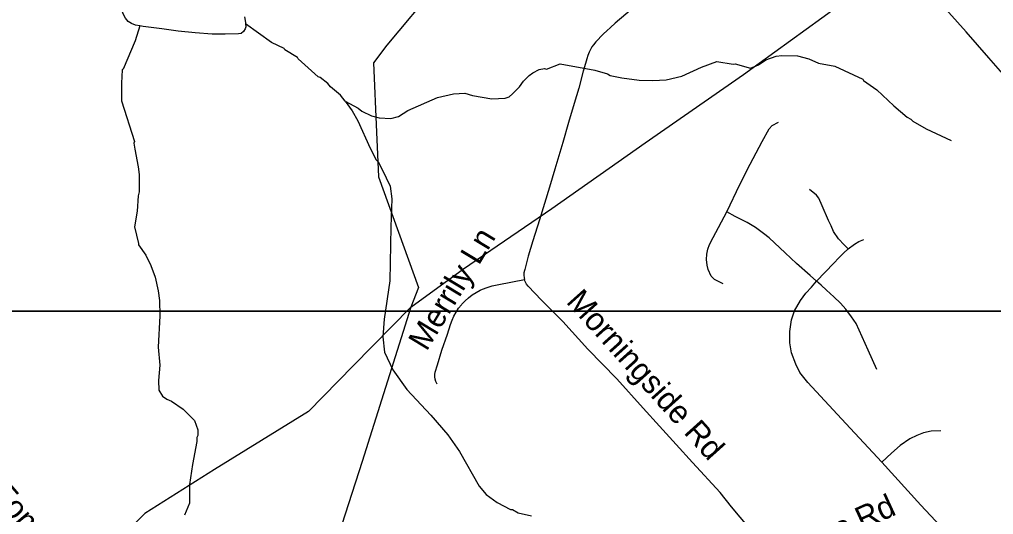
# Model space of a CAD drawing. Extents: x 1383679 to 1536984, y 460658 to 651027.
# Drawn here: x 1421809 to 1425839, y 563300 to 565350 of the extents above; entities that cross this region are included whole.
import ezdxf

# ---------------------------------------------------------------- set-up
doc = ezdxf.new("R2010")
doc.units = 0
for name, color, linetype in [('Exist Hydrographic Misc Water Feature', 7, 'Continuous'), ('Exist Road Non-System Type 51', 7, 'Continuous'), ('Exist Road Non-System Type 51 Label', 7, 'Continuous'), ('Exist Road Secondary Type 51 Attributed', 7, 'Continuous'), ('Exist Utilities Electrical Transmission Line', 7, 'Continuous'), ('Map Preparation Inset Cut Line', 7, 'Continuous')]:
    doc.layers.add(name, color=color, linetype=linetype)

msp = doc.modelspace()

# ---------------------------------------------------------------- linework, layer by layer
at = {"layer": 'Exist Hydrographic Misc Water Feature'}
for points in [[(1422307.2, 565323.1), (1422289, 565326.6), (1422272.6, 565333.1), (1422259.7, 565341.6), (1422248.3, 565355.5), (1422239.6, 565370.1), (1422234.4, 565384.6), (1422233.4, 565403.1), (1422235.1, 565418.9), (1422239.4, 565429.1), (1422248.2, 565437.2)], [(1422740.7, 565361.3), (1422745.1, 565337.9), (1422745.2, 565331.5)], [(1422307.2, 565323.1), (1422288.5, 565261.9), (1422238.9, 565144.4), (1422233.8, 565141.2), (1422231.1, 565086.4), (1422230.9, 565013.4), (1422285, 564844.2), (1422282.9, 564838.2), (1422286.4, 564812.2), (1422300.7, 564739.8), (1422304, 564707.8), (1422304.3, 564635.8), (1422300, 564619.9), (1422296.5, 564556), (1422286, 564490.9), (1422302.2, 564422.6), (1422301.3, 564416), (1422332.4, 564373.3), (1422353.4, 564330.8), (1422370.3, 564282.4), (1422383, 564226.1), (1422388.2, 564186), (1422390.7, 564122), (1422382.7, 563992.6), (1422390.1, 563918.1), (1422384.7, 563854.3), (1422385.7, 563814.2), (1422401.2, 563789.9), (1422418.9, 563777.5), (1422438.7, 563769), (1422486, 563735.9), (1422501.7, 563721.5), (1422532.9, 563688.8), (1422548, 563650.5), (1422547.5, 563626.5), (1422543.3, 563618.6), (1422543, 563602.6), (1422524.8, 563507.1), (1422513.5, 563424.5), (1422513.1, 563347.4), (1422492.4, 563296.7)], [(1422745.2, 565331.5), (1422745.4, 565318.7), (1422743.2, 565310.5), (1422736.1, 565299.6), (1422727, 565292.2), (1422715.3, 565289.7), (1422660.4, 565288.7), (1422606.9, 565289.1), (1422536.2, 565293.8), (1422465.7, 565302), (1422398.5, 565311.5), (1422320.5, 565320.5), (1422307.2, 565323.1)], [(1423156.9, 565011.5), (1423137.5, 565036), (1423096.3, 565071), (1423084.6, 565085.2), (1423053.2, 565110), (1423045.3, 565112.2), (1422961.8, 565186.6), (1422959, 565192.2), (1422906.6, 565224), (1422903.9, 565229.5), (1422852.4, 565254.7), (1422745.2, 565331.5)], [(1423156.9, 565011.5), (1423210.3, 564982.4), (1423226, 564970), (1423265.6, 564951.1), (1423297.5, 564942.3), (1423345.4, 564939.2), (1423377.5, 564948.4), (1423416.2, 564973.5), (1423539.4, 565026.6), (1423604.4, 565042.4), (1423651.8, 565044), (1423683.6, 565035.2), (1423763.4, 565021.4), (1423819.3, 565024), (1423835.5, 565029.6), (1423849.8, 565041.3), (1423878.5, 565070.6), (1423895, 565094.2), (1423917.6, 565117.7), (1423933.7, 565129.3), (1423960.1, 565142.7), (1423982.1, 565146.1), (1423990.1, 565143.9), (1424046.6, 565166.6), (1424190.1, 565139.3), (1424241.7, 565124.1), (1424253.5, 565117.8), (1424301.4, 565108.7), (1424373.2, 565099), (1424429.2, 565097.7), (1424485.2, 565100.4), (1424549.5, 565114.8), (1424630.4, 565152.9), (1424694.9, 565175.4), (1424762.4, 565164.4), (1424770.8, 565165.6), (1424834.3, 565148.1), (1424866.6, 565161.4), (1424897.2, 565182.6), (1424939.5, 565197.6), (1424963.5, 565201.1), (1425027.5, 565199.6), (1425075.3, 565186.4), (1425114.8, 565169.5), (1425182.6, 565155.9), (1425298.1, 565102.3), (1425301.2, 565097.2), (1425356.4, 565057.9), (1425426.9, 564992.3), (1425481.9, 564945), (1425497.7, 564936.6), (1425505.5, 564928.4), (1425560.7, 564897.2), (1425663.7, 564848.8)], [(1423156.9, 565011.5), (1423186, 564970.9), (1423209.2, 564930.4), (1423260.6, 564817.2), (1423285.5, 564768.7), (1423293.3, 564760.5), (1423310.6, 564728.1), (1423343, 564659.4), (1423349.9, 564607.2), (1423345.3, 564491.4), (1423342.2, 564267.6), (1423318.6, 564108.2), (1423312.1, 564036), (1423319.5, 563972.2), (1423353.9, 563899.4), (1423412, 563818.1), (1423511.7, 563711.8), (1423581.8, 563630.2), (1423630.2, 563561.1), (1423711, 563417.3), (1423740.2, 563382.6), (1423785.4, 563349.5), (1423840.8, 563320.3), (1423848.8, 563320.1), (1423872.5, 563307.5), (1423928.2, 563294.2)]]:
    msp.add_lwpolyline(points, dxfattribs=at)
at = {"layer": 'Exist Road Non-System Type 51'}
for points in [[(1424184.5, 565245.2), (1424177.5, 565236), (1424171.2, 565226.1), (1424165.7, 565214), (1424161, 565200.6), (1424156.5, 565186.9), (1424150.6, 565167.9), (1424141.5, 565136.3), (1424122.9, 565066), (1424103.9, 565002.2), (1424080.2, 564923.5), (1424056.8, 564841), (1424024.2, 564730.3), (1424001.8, 564655.8), (1423981.4, 564587.8), (1423960.8, 564519.6), (1423932.7, 564432.6), (1423913.4, 564370.2), (1423899.7, 564314.9), (1423898.2, 564309.9), (1423896.3, 564300.1), (1423895.9, 564290.3), (1423896.8, 564280.5), (1423898.4, 564273.7)], [(1424736.4, 564552.6), (1424789.6, 564665.8), (1424832.6, 564750.5), (1424882.4, 564844), (1424910.9, 564897.2), (1424924, 564910.4), (1424948.9, 564925)], [(1425237.1, 564399.4), (1425221.4, 564416.4), (1425197.2, 564442), (1425176.9, 564471.4), (1425166.9, 564494.6), (1425157.1, 564516.9), (1425130, 564577.5), (1425115.8, 564609.8), (1425107.2, 564622.5), (1425077.4, 564645.2)], [(1424720.9, 564254.6), (1424684.4, 564273.6), (1424670.6, 564286.8), (1424658.1, 564313.8), (1424653.8, 564332.8), (1424651.6, 564355.4), (1424652.4, 564377.3), (1424657.4, 564398.5), (1424664.8, 564418.2), (1424679.4, 564446.7), (1424736.4, 564552.6)], [(1425107.2, 564265.8), (1425081.1, 564289), (1425024.2, 564339.1), (1424977.6, 564383.7), (1424910.9, 564445.9), (1424888.1, 564464.2), (1424854.6, 564487.9), (1424819.6, 564509.5), (1424770.6, 564534.3), (1424736.4, 564552.6)], [(1425237.1, 564399.4), (1425264.5, 564419.3), (1425282.1, 564430.2), (1425302, 564438.8)], [(1425107.2, 564265.8), (1425179.1, 564340.2), (1425199, 564363.2), (1425218.8, 564382.1), (1425237.1, 564399.4)], [(1423537.8, 563839.9), (1423536.3, 563842.2), (1423531.8, 563850.8), (1423528.7, 563860), (1423527.2, 563869.7), (1423527.2, 563879.4), (1423528.8, 563889), (1423538.3, 563919.8), (1423557.4, 563980.1), (1423580.1, 564046.8), (1423592.8, 564086.4), (1423599.2, 564104.4), (1423606.8, 564121.5), (1423615.9, 564138), (1423626.2, 564153.7), (1423637.8, 564168.6), (1423639.6, 564170.7), (1423652.9, 564184.7), (1423667.1, 564197.5), (1423682.3, 564209.1), (1423698.4, 564219.5), (1423715.3, 564228.7), (1423724.7, 564233), (1423744.7, 564240.4), (1423765.2, 564246.4), (1423786.3, 564250.9), (1423792.3, 564251.9), (1423898.4, 564273.7)], [(1424950.7, 563095), (1424943.1, 563107.4), (1424931.8, 563122.7), (1424919.4, 563136.9), (1424913.3, 563143.1), (1424826.6, 563245.4), (1424755.7, 563331.9), (1424708.6, 563390.5), (1424593.6, 563515.9), (1424525.9, 563589.4), (1424457.8, 563666.3), (1424389.6, 563739.8), (1424280.6, 563861.5), (1424161.4, 563985.2), (1424056.7, 564099.7), (1423968.8, 564187.4), (1423913.7, 564245.4), (1423907.6, 564253.3), (1423902.7, 564261.8), (1423899.1, 564270.9), (1423898.4, 564273.7)], [(1425377.6, 563516.1), (1425227.8, 563676.2), (1425070.8, 563847.2), (1425038.4, 563887.8), (1425020.6, 563922.8), (1425003.9, 563968.8), (1424995.9, 564011.2), (1424995.9, 564057.8), (1425002.9, 564106.5), (1425016.1, 564143.9), (1425040.4, 564186.5), (1425062.8, 564216.1), (1425085.5, 564241.2), (1425107.2, 564265.8)], [(1425356.4, 563900.9), (1425320.5, 563979.8), (1425270.2, 564090.2), (1425252.1, 564118.6), (1425228.8, 564150), (1425205.9, 564175.3), (1425178.6, 564201.6), (1425148.5, 564228.8), (1425125.8, 564250.2), (1425107.2, 564265.8)], [(1425621.6, 563646.8), (1425581.1, 563644.7), (1425548.8, 563637.6), (1425521.4, 563627.5), (1425493.1, 563613.3), (1425452.6, 563586), (1425417.1, 563554.2), (1425377.6, 563516.1)], [(1425739.8, 562954.6), (1425655.1, 563201.2), (1425639.9, 563227.5), (1425619.6, 563251.8), (1425538.6, 563338.9), (1425377.6, 563516.1)]]:
    msp.add_lwpolyline(points, dxfattribs=at)
at = {"layer": 'Exist Road Secondary Type 51 Attributed'}
for points in [[(1425064.8, 566041.2), (1425019.6, 565999.5), (1424998.2, 565978.8), (1424967.1, 565949.7), (1424946.5, 565931.1), (1424869.7, 565861.9), (1424785.2, 565789), (1424702.4, 565718.1), (1424584.2, 565609.2), (1424450.4, 565491.5), (1424343.5, 565393.6), (1424274.3, 565334.3), (1424254.2, 565316.6), (1424239.3, 565303.3), (1424225.6, 565290.3), (1424215.3, 565280.1), (1424201.8, 565265.6), (1424194.1, 565257), (1424184.5, 565245.2)], [(1425877.4, 565125.2), (1425819.6, 565190.9), (1425726.3, 565298.2), (1425654.7, 565378.3), (1425561.6, 565483.4), (1425533.1, 565515.6), (1425506.9, 565545.1), (1425456.9, 565601.1), (1425391.3, 565675.4), (1425343.9, 565728.9), (1425317.8, 565758.2), (1425294.9, 565783.9), (1425258.1, 565825.5), (1425188.3, 565903.1), (1425140.1, 565957.6), (1425087.5, 566015.4), (1425064.8, 566041.2)]]:
    msp.add_lwpolyline(points, dxfattribs=at)
at = {"layer": 'Exist Utilities Electrical Transmission Line'}
for points in [[(1427173.4, 568483.1), (1427024.3, 568343.1), (1426875.9, 568207.4), (1426811, 567926.4), (1426416.5, 567661.2), (1425838, 567283), (1425255.2, 566889), (1425004.2, 566717.1), (1424874.7, 566637.3), (1424618.1, 566373.5), (1424317.1, 566080.7), (1424069.1, 565959), (1423833.1, 565845.1), (1423534.8, 565489.9), (1423328.7, 565243.3), (1423273.4, 565170.2), (1423286.5, 564883.8), (1423295.3, 564697.6), (1423459.6, 564240.4), (1423428.1, 564158.8)], [(1423428.1, 564158.8), (1423646.8, 564317.1), (1424011.2, 564566.9), (1424397.9, 564838.4), (1424804.8, 565121.4), (1425193.6, 565402.9), (1425606.8, 565701.9), (1425975.4, 565969.6), (1426384.2, 566250.5), (1426789.3, 566541.7), (1427147.7, 566793.6), (1427573.1, 567100.4), (1427855.2, 567337.7), (1428133.5, 567593), (1428174.5, 567630.2)], [(1423428.1, 564158.8), (1423189.9, 563914.9), (1423004.6, 563725.9), (1422616.4, 563486.6), (1422327.4, 563303.6), (1422075, 563049.7)], [(1423428.1, 564158.8), (1423227.2, 563520), (1423043.4, 562950.6)]]:
    msp.add_lwpolyline(points, dxfattribs=at)
at = {"layer": 'Map Preparation Inset Cut Line'}
for points in [[(1461853.8, 564142.2), (1399337.7, 564142.2), (1399337.7, 607584.4), (1461853.8, 607584.4), (1461853.8, 564142.2)], [(1458567.8, 520758.2), (1396051.8, 520758.2), (1396051.8, 564142.2), (1458567.8, 564142.2), (1458567.8, 520758.2)]]:
    msp.add_lwpolyline(points, dxfattribs=at)

# ---------------------------------------------------------------- texts
at = {"layer": 'Exist Road Non-System Type 51 Label'}
for s, rotation, p in [('Merrily Ln', 58.7854, (1423493.8, 563972.7)), ('Morningside Rd', 311.9557, (1424067.9, 564178.9)), ('Tom Sadler Rd', 310.4144, (1421686.8, 563383.6)), ('Metts Rd', 24.5389, (1424979.7, 563090.3))]:
    msp.add_text(s, height=95, rotation=rotation, dxfattribs=at).set_placement(p)

doc.saveas('drawing.dxf')
